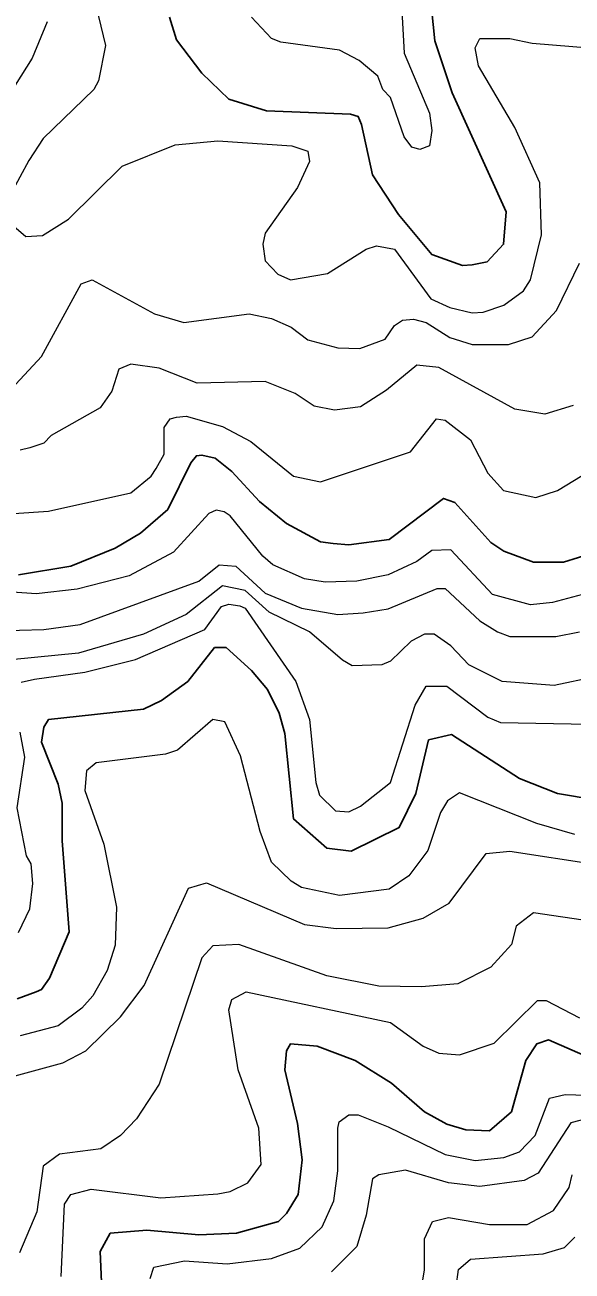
# Model space of a CAD drawing. Extents: x 423 to 448.8, y 7456.3 to 7484.
# Drawn here: x 444.228 to 444.764, y 7479.308 to 7480.529 of the extents above; entities that cross this region are included whole.
import ezdxf

# ---------------------------------------------------------------- set-up
doc = ezdxf.new("R2010")
doc.units = 0
doc.header["$LTSCALE"] = 0.032
doc.layers.add('1', color=7, linetype='Continuous', lineweight=25)
doc.layers.add('2', color=7, linetype='Continuous', lineweight=13)

msp = doc.modelspace()

# ---------------------------------------------------------------- linework, layer by layer
at = {"layer": '1'}
for points in [[(444.6237, 7480.5749), (444.6299, 7480.5138), (444.6469, 7480.4628), (444.6995, 7480.346), (444.6971, 7480.3143), (444.6809, 7480.2972), (444.6662, 7480.2942), (444.6569, 7480.2934), (444.6267, 7480.3042), (444.5943, 7480.3436), (444.5687, 7480.3823), (444.5579, 7480.4318), (444.5548, 7480.4396), (444.5471, 7480.4419), (444.4651, 7480.445), (444.428, 7480.4565), (444.4017, 7480.4821), (444.3769, 7480.5146), (444.37, 7480.537)], [(444.2222, 7479.9902), (444.2733, 7479.9987), (444.3166, 7480.0165), (444.3414, 7480.0311), (444.3684, 7480.0544), (444.3909, 7480.1), (444.3963, 7480.107), (444.4017, 7480.1077), (444.4148, 7480.1046), (444.431, 7480.0915), (444.4581, 7480.0621), (444.4844, 7480.0405), (444.5177, 7480.0227), (444.5301, 7480.0211), (444.5456, 7480.0196), (444.585, 7480.025), (444.6384, 7480.0652), (444.6492, 7480.0613), (444.6847, 7480.0219), (444.6972, 7480.0134), (444.7265, 7480.0026), (444.7559, 7480.0026), (444.7853, 7480.0118)], [(444.2648, 7479.7667), (444.2609, 7479.7852), (444.2447, 7479.8262), (444.247, 7479.8409), (444.2516, 7479.8486), (444.3445, 7479.8587), (444.3622, 7479.8672), (444.3878, 7479.8857), (444.4141, 7479.919), (444.4256, 7479.919), (444.4504, 7479.8966), (444.4659, 7479.878), (444.4775, 7479.8548), (444.4829, 7479.8347), (444.4914, 7479.7512), (444.5239, 7479.7226), (444.5479, 7479.7194), (444.595, 7479.7427), (444.6113, 7479.7759), (444.6236, 7479.8285), (444.6461, 7479.8339), (444.7126, 7479.7906), (444.7498, 7479.7759), (444.7869, 7479.7697)], [(444.2207, 7479.5748), (444.2393, 7479.5818), (444.2447, 7479.5841), (444.2524, 7479.5949), (444.2717, 7479.6406), (444.2648, 7479.7295), (444.2648, 7479.7667)], [(444.7822, 7479.5168), (444.7412, 7479.5346), (444.7296, 7479.5307), (444.7188, 7479.5145), (444.7049, 7479.4642), (444.6832, 7479.4456), (444.66, 7479.4464), (444.6415, 7479.4519), (444.6198, 7479.4642), (444.5873, 7479.492), (444.5517, 7479.5145), (444.5146, 7479.5284), (444.4883, 7479.5307), (444.4844, 7479.5238), (444.4829, 7479.5052), (444.4953, 7479.4526), (444.4999, 7479.4171), (444.496, 7479.383), (444.4844, 7479.3644), (444.4767, 7479.3567), (444.4357, 7479.3451), (444.3986, 7479.3435), (444.3476, 7479.3482), (444.312, 7479.3451), (444.3019, 7479.3273), (444.3042, 7479.2747)]]:
    msp.add_lwpolyline(points, dxfattribs=at)
at = {"layer": '2'}
for points in [[(444.298, 7480.5471), (444.3073, 7480.5092), (444.3004, 7480.4743), (444.2957, 7480.4659), (444.2462, 7480.4179), (444.2323, 7480.3963), (444.2145, 7480.3638)], [(444.5974, 7480.5432), (444.5997, 7480.5015), (444.6244, 7480.4427), (444.6268, 7480.4257), (444.6244, 7480.4109), (444.6152, 7480.4071), (444.6074, 7480.4094), (444.5997, 7480.4195), (444.5865, 7480.4581), (444.5788, 7480.4659), (444.5741, 7480.479), (444.5556, 7480.4945), (444.5363, 7480.5045), (444.479, 7480.5123), (444.4698, 7480.5161), (444.4504, 7480.537)], [(444.2501, 7480.5324), (444.2354, 7480.4968), (444.1836, 7480.4148)], [(444.6446, 7480.2524), (444.6662, 7480.247), (444.677, 7480.2478), (444.6972, 7480.2547), (444.7165, 7480.2686), (444.7234, 7480.2794), (444.7343, 7480.3236), (444.7327, 7480.3746), (444.708, 7480.4287), (444.6724, 7480.4891), (444.6693, 7480.5068), (444.6739, 7480.5161), (444.7033, 7480.5161), (444.725, 7480.5115), (444.8085, 7480.5045)], [(444.213, 7480.3359), (444.2292, 7480.322), (444.2455, 7480.3228), (444.271, 7480.339), (444.3235, 7480.3908), (444.3754, 7480.4117), (444.4172, 7480.4156), (444.4899, 7480.4109), (444.5053, 7480.4055), (444.5069, 7480.3955), (444.4952, 7480.37), (444.4636, 7480.3251), (444.4612, 7480.3143), (444.4636, 7480.298), (444.4759, 7480.2849), (444.4883, 7480.2794), (444.5246, 7480.2856), (444.5626, 7480.3096), (444.5726, 7480.3127), (444.5904, 7480.3096), (444.626, 7480.2609), (444.6446, 7480.2524)], [(444.5347, 7480.2129), (444.5564, 7480.2122), (444.5811, 7480.2214), (444.5904, 7480.2346), (444.5982, 7480.24), (444.609, 7480.2408), (444.6214, 7480.2377), (444.6446, 7480.223), (444.6662, 7480.216), (444.7018, 7480.216), (444.725, 7480.2237), (444.7489, 7480.2493), (444.7714, 7480.2957)], [(444.2153, 7480.1727), (444.2447, 7480.2044), (444.2833, 7480.2756), (444.2942, 7480.2794), (444.3553, 7480.2462), (444.3839, 7480.2377), (444.4481, 7480.2462), (444.4698, 7480.2416), (444.4891, 7480.233), (444.5053, 7480.2207), (444.5347, 7480.2129)], [(444.7652, 7480.1564), (444.7374, 7480.1479), (444.708, 7480.1526), (444.6337, 7480.1936), (444.6121, 7480.1959), (444.5826, 7480.1712), (444.5571, 7480.1549), (444.5316, 7480.1518), (444.5115, 7480.1557), (444.493, 7480.1681), (444.4636, 7480.1797), (444.3971, 7480.1781), (444.3599, 7480.1928), (444.3321, 7480.1967), (444.3204, 7480.192), (444.3135, 7480.1704), (444.3019, 7480.1541), (444.2542, 7480.1268), (444.247, 7480.1193), (444.2331, 7480.1147), (444.2238, 7480.1124)], [(444.2176, 7480.0505), (444.2516, 7480.0528), (444.3321, 7480.0706), (444.3521, 7480.0869), (444.3568, 7480.0946), (444.3646, 7480.1085), (444.3646, 7480.1348), (444.3707, 7480.1433), (444.3769, 7480.1449), (444.3862, 7480.1457), (444.4218, 7480.1356), (444.4496, 7480.1209), (444.4914, 7480.0869), (444.5177, 7480.0814), (444.6059, 7480.1108), (444.6314, 7480.1433), (444.6399, 7480.1418), (444.6646, 7480.1225), (444.6817, 7480.09), (444.6971, 7480.0729), (444.7288, 7480.066), (444.7498, 7480.0729), (444.7814, 7480.0923)], [(444.7745, 7479.9709), (444.7451, 7479.9631), (444.7235, 7479.9608), (444.6863, 7479.9709), (444.6453, 7480.0149), (444.6267, 7480.0142), (444.612, 7480.0033), (444.5842, 7479.9902), (444.5533, 7479.984), (444.5224, 7479.9832), (444.5022, 7479.9863), (444.4713, 7480.0002), (444.4612, 7480.0087), (444.4295, 7480.0482), (444.4234, 7480.052), (444.4156, 7480.0536), (444.4086, 7480.0505), (444.3738, 7480.0126), (444.3305, 7479.9894), (444.2795, 7479.9762), (444.2393, 7479.9716), (444.151, 7479.9778)], [(444.199, 7479.9353), (444.247, 7479.9368), (444.2826, 7479.9415), (444.3986, 7479.984), (444.4187, 7480.0002), (444.4349, 7479.9987), (444.4636, 7479.9724), (444.4991, 7479.9577), (444.5347, 7479.9515), (444.5595, 7479.953), (444.5842, 7479.9569), (444.6321, 7479.977), (444.6399, 7479.977), (444.6739, 7479.9453), (444.691, 7479.9345), (444.7033, 7479.9298), (444.7482, 7479.9298), (444.7714, 7479.9345)], [(444.7869, 7479.8904), (444.7467, 7479.8819), (444.6956, 7479.8858), (444.6631, 7479.902), (444.6453, 7479.9206), (444.629, 7479.9322), (444.6198, 7479.9322), (444.6066, 7479.9252), (444.5865, 7479.9058), (444.578, 7479.902), (444.5487, 7479.9012), (444.5393, 7479.9066), (444.5069, 7479.9345), (444.4674, 7479.9538), (444.4441, 7479.9749), (444.4218, 7479.9794), (444.3862, 7479.9515), (444.3445, 7479.9322), (444.281, 7479.9136), (444.1944, 7479.9051)], [(444.2246, 7479.885), (444.2377, 7479.8881), (444.2872, 7479.8951), (444.3367, 7479.9074), (444.4047, 7479.9368), (444.421, 7479.9592), (444.4279, 7479.9616), (444.4388, 7479.96), (444.4442, 7479.9577), (444.4937, 7479.8858), (444.5069, 7479.8487), (444.5131, 7479.7868), (444.5169, 7479.7744), (444.5324, 7479.7589), (444.5456, 7479.7581), (444.5571, 7479.7636), (444.5865, 7479.7868), (444.6105, 7479.8626), (444.6214, 7479.8811), (444.6415, 7479.8811), (444.6817, 7479.8509), (444.6941, 7479.8456), (444.7807, 7479.844)], [(444.7668, 7479.7357), (444.7296, 7479.7465), (444.6538, 7479.7767), (444.6422, 7479.769), (444.6352, 7479.7574), (444.6229, 7479.7203), (444.6043, 7479.6955), (444.585, 7479.6823), (444.5363, 7479.6761), (444.4991, 7479.6839), (444.4891, 7479.6901), (444.4697, 7479.7086), (444.4589, 7479.7388), (444.4396, 7479.8131), (444.4241, 7479.8463), (444.4125, 7479.8486), (444.3777, 7479.8185), (444.3661, 7479.8146), (444.298, 7479.8061), (444.2887, 7479.7984), (444.2872, 7479.779), (444.3058, 7479.7264), (444.3182, 7479.6646), (444.3166, 7479.6274), (444.3089, 7479.6027), (444.295, 7479.5779), (444.2841, 7479.5656), (444.2609, 7479.5485), (444.2238, 7479.5385)], [(444.2222, 7479.6398), (444.2331, 7479.663), (444.2362, 7479.6878), (444.2346, 7479.7071), (444.23, 7479.7148), (444.2207, 7479.762), (444.2284, 7479.8115), (444.2238, 7479.8363)], [(444.2006, 7479.4944), (444.2656, 7479.5122), (444.288, 7479.5238), (444.322, 7479.557), (444.3452, 7479.588), (444.3885, 7479.6831), (444.4063, 7479.6885), (444.5022, 7479.6475), (444.5332, 7479.6437), (444.5842, 7479.6445), (444.6183, 7479.6537), (444.6438, 7479.6684), (444.6801, 7479.7172), (444.7033, 7479.7195), (444.7884, 7479.7063)], [(444.7838, 7479.6506), (444.7265, 7479.6591), (444.7095, 7479.646), (444.7048, 7479.6282), (444.6847, 7479.6058), (444.6523, 7479.5895), (444.6167, 7479.5864), (444.5749, 7479.5872), (444.5239, 7479.5972), (444.438, 7479.6282), (444.4125, 7479.6266), (444.4017, 7479.6151), (444.3599, 7479.4913), (444.3375, 7479.4572), (444.322, 7479.441), (444.3026, 7479.4279), (444.2624, 7479.4225), (444.2462, 7479.4109), (444.24, 7479.366), (444.223, 7479.3258)], [(444.264, 7479.3026), (444.2671, 7479.3737), (444.2733, 7479.383), (444.2934, 7479.3884), (444.3615, 7479.3799), (444.4172, 7479.3838), (444.4295, 7479.3861), (444.4465, 7479.3946), (444.4597, 7479.4124), (444.4574, 7479.448), (444.4373, 7479.5052), (444.4279, 7479.564), (444.4311, 7479.574), (444.445, 7479.5818), (444.5865, 7479.5516), (444.6183, 7479.5284), (444.6337, 7479.5214), (444.6538, 7479.5199), (444.6878, 7479.5315), (444.7304, 7479.5733), (444.7389, 7479.5733), (444.7714, 7479.5563)], [(444.3509, 7479.3006), (444.3545, 7479.3118), (444.3847, 7479.3181), (444.4264, 7479.315), (444.4698, 7479.3204), (444.4976, 7479.3304), (444.5193, 7479.3513), (444.5308, 7479.3768), (444.5347, 7479.4062), (444.5347, 7479.448), (444.5362, 7479.4542), (444.5455, 7479.4611), (444.5548, 7479.4611), (444.5842, 7479.4495), (444.6399, 7479.4224), (444.6693, 7479.4163), (444.6972, 7479.4193), (444.7126, 7479.4248), (444.7281, 7479.441), (444.742, 7479.4774), (444.7575, 7479.4812), (444.8302, 7479.4789)], [(444.7807, 7479.458), (444.7629, 7479.4534), (444.7311, 7479.4039), (444.7173, 7479.3969), (444.674, 7479.3908), (444.643, 7479.3946), (444.6012, 7479.407), (444.5749, 7479.4023), (444.5688, 7479.3985), (444.5626, 7479.3629), (444.5533, 7479.332), (444.5285, 7479.3072)], [(444.6144, 7479.2786), (444.6198, 7479.3088), (444.6198, 7479.3397), (444.6275, 7479.3567), (444.643, 7479.3606), (444.6832, 7479.3536), (444.7203, 7479.3536), (444.7459, 7479.3675), (444.7613, 7479.39), (444.7644, 7479.4023)], [(444.6461, 7479.2585), (444.653, 7479.3095), (444.6646, 7479.3196), (444.7358, 7479.325), (444.7567, 7479.3312), (444.7668, 7479.3412)]]:
    msp.add_lwpolyline(points, dxfattribs=at)

doc.saveas('drawing.dxf')
